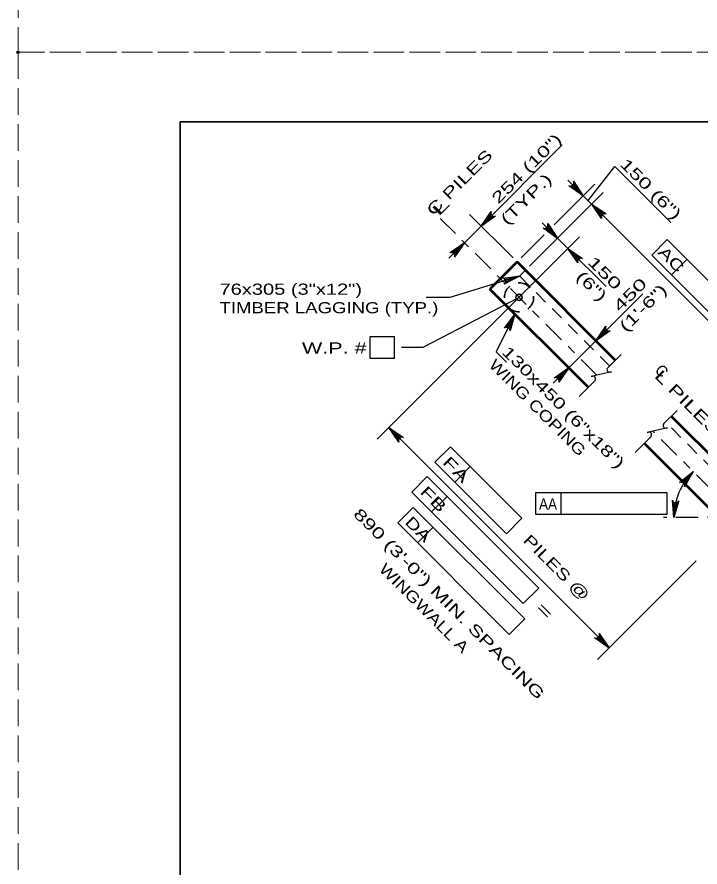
# Model space of a CAD drawing. Extents: x -6.4 to 73.1, y -66 to 0.
# Drawn here: x -0.01 to 7.36, y -30.79 to -21.62 of the extents above; entities that cross this region are included whole.
import ezdxf
from ezdxf.enums import TextEntityAlignment as Align

# ---------------------------------------------------------------- set-up
doc = ezdxf.new("R2010")
doc.units = 0
doc.header["$LTSCALE"] = 0.048
doc.header["$PDMODE"] = 32
doc.header["$PDSIZE"] = 0.024
for name, pattern in [('DOT_DASHED', [7.7, 5, -1.2, 0.3, -1.2]), ('LONG_DASHED', [7.5, 6, -1.5]), ('MEDIUM_DASHED', [4.5, 3, -1.5])]:
    doc.linetypes.add(name, pattern=pattern)
for name, color, linetype, lineweight in [('1', 7, 'Continuous', 13), ('2', 7, 'Continuous', 53), ('4', 7, 'Continuous', 25), ('5', 7, 'Continuous', 25), ('52', 7, 'Continuous', 25), ('63', 7, 'LONG_DASHED', 13)]:
    doc.layers.add(name, color=color, linetype=linetype, lineweight=lineweight)
doc.layers.add('62', color=7, linetype='Continuous')

msp = doc.modelspace()

# ---------------------------------------------------------------- hatches: boundary and pattern name
at = {"layer": '5'}
for points in [[(6.03192, -23.44992), (6.00408, -23.47775), (6.1015, -23.54733)], [(6.28942, -23.70742), (6.26158, -23.73525), (6.192, -23.63775)], [(5.06817, -23.77758), (5.096, -23.80542), (4.9985, -23.875)], [(5.75425, -23.9085), (5.72642, -23.93633), (5.82383, -24.00592)], [(4.72092, -24.12475), (4.74875, -24.15267), (4.81833, -24.05517)], [(6.03258, -24.18692), (6.00475, -24.21475), (5.93517, -24.11733)], [(5.414, -24.41575), (5.29817, -24.44083), (5.30392, -24.45958)], [(6.30575, -25.01517), (6.33358, -25.043), (6.23617, -25.11258)], [(5.84642, -25.4745), (5.87425, -25.50233), (5.94383, -25.40492)], [(4.09958, -26.11992), (4.07175, -26.14775), (4.00217, -26.05033)], [(6.31, -28.33033), (6.28217, -28.35817), (6.37958, -28.42775)]]:
    msp.add_hatch(color=256, dxfattribs=at).paths.add_polyline_path(points)

# ---------------------------------------------------------------- linework, layer by layer
at = {"layer": '1', "lineweight": 35}
msp.add_lwpolyline([(1.75, -43.25), (33.25, -43.25), (33.25, -22.75), (1.75, -22.75)], close=True, dxfattribs=at)
at = {"layer": '2'}
for p, q in [((5.38617, -24.26267), (5.09383, -24.55492)), ((6.446, -25.3225), (5.38617, -24.26267)), ((6.15375, -25.61483), (5.09383, -24.55492)), ((7.85033, -26.72683), (7.05042, -25.92692)), ((7.67908, -27.14017), (6.75817, -26.21925))]:
    msp.add_line(p, q, dxfattribs=at)
at = {"layer": '4', "linetype": 'MEDIUM_DASHED', "lineweight": 35}
for p, q in [((5.47667, -24.35308), (5.414, -24.41575)), ((6.38342, -25.38517), (5.414, -24.41575)), ((8.01717, -27.01883), (6.98783, -25.98958))]:
    msp.add_line(p, q, dxfattribs=at)
msp.add_circle((5.40786, -24.64467), 0.15748, dxfattribs=at)
at = {"layer": '5'}
for p, q in [((4.99858, -23.87508), (5.87433, -22.999)), ((6.10142, -23.54733), (5.9345, -23.38025)), ((5.78592, -23.86292), (6.22683, -23.422)), ((5.52017, -24.30958), (6.31725, -23.5125)), ((6.31033, -23.75608), (6.1015, -23.54733)), ((8.56567, -26.0115), (6.192, -23.63783)), ((5.34267, -24.21917), (4.87325, -23.74975)), ((6.30333, -23.74917), (6.38683, -23.83267)), ((5.82383, -24.00592), (5.65683, -23.83892)), ((4.81833, -24.05517), (4.9985, -23.875)), ((5.52017, -24.30958), (5.94908, -23.88067)), ((6.06042, -23.992), (3.87692, -26.17558)), ((5.42975, -24.21917), (5.67883, -23.97)), ((5.82383, -24.00592), (5.93517, -24.11733)), ((7.00617, -24.02192), (6.83917, -24.189)), ((7.00617, -24.02192), (8.20883, -25.22458)), ((4.81833, -24.05517), (4.65133, -24.22225)), ((5.93517, -24.11733), (6.34642, -24.52858)), ((6.83917, -24.189), (8.04175, -25.39158)), ((7.22, -24.23583), (7.053, -24.40283)), ((6.23617, -25.11258), (6.74317, -24.6055)), ((3.80008, -25.30442), (3.80008, -25.06817)), ((3.80008, -25.06817), (4.06375, -25.06817)), ((4.06375, -25.30442), (4.06375, -25.06817)), ((5.94383, -25.40492), (6.23617, -25.11258)), ((6.21858, -25.095), (6.36142, -25.23783)), ((4.06375, -25.30442), (3.80008, -25.30442)), ((6.50833, -25.26017), (6.36492, -25.40367)), ((6.50833, -25.26017), (6.36492, -25.40367)), ((5.94383, -25.40492), (5.77683, -25.57192)), ((5.92625, -25.38733), (6.06908, -25.53017)), ((6.2275, -25.541), (6.05475, -25.71383)), ((6.2275, -25.541), (6.05475, -25.71383)), ((7.11308, -25.86425), (6.96967, -26.00767)), ((7.11308, -25.86425), (6.96967, -26.00767)), ((6.37958, -28.42775), (4.00217, -26.05033)), ((6.83233, -26.145), (6.6595, -26.31783)), ((6.83233, -26.145), (6.6595, -26.31783)), ((4.66667, -26.25692), (4.49967, -26.42392)), ((4.66667, -26.25692), (5.4385, -27.02875)), ((4.49967, -26.42392), (5.2715, -27.19575)), ((4.8805, -26.47075), (4.7135, -26.63775)), ((4.41717, -26.57933), (4.25017, -26.74642)), ((4.41717, -26.57933), (5.61983, -27.782)), ((4.25017, -26.74642), (5.45275, -27.949)), ((5.58958, -26.7525), (7.00158, -26.7525)), ((5.58958, -26.98875), (5.58958, -26.7525)), ((5.86333, -26.98875), (5.86333, -26.7525)), ((7.00158, -26.7525), (7.00158, -26.98875)), ((4.631, -26.79325), (4.464, -26.96025)), ((4.26608, -26.91283), (4.09908, -27.07983)), ((4.26608, -26.91283), (5.46875, -28.1155)), ((5.4385, -27.02875), (5.2715, -27.19575)), ((7.00158, -26.98875), (5.58958, -26.98875)), ((4.09908, -27.07983), (5.30175, -28.2825)), ((4.48, -27.12667), (4.31292, -27.29375)), ((7.31792, -27.48942), (6.25442, -28.553)), ((5.61983, -27.782), (5.45275, -27.949)), ((5.46875, -28.1155), (5.30175, -28.2825))]:
    msp.add_line(p, q, dxfattribs=at)
at = {"layer": '5', "linetype": 'DOT_DASHED'}
for p, q in [((6.24733, -25.48417), (4.55517, -23.792)), ((7.87417, -27.111), (6.8515, -26.08833)), ((18.68125, -27.02208), (6.96517, -27.02208))]:
    msp.add_line(p, q, dxfattribs=at)
at = {"layer": '5'}
for points in [[(6.15517, -23.60092), (6.44242, -23.2335), (7.046, -23.83692)], [(6.10142, -23.54733), (5.94492, -23.44017), (5.96217, -23.44325), (5.97625, -23.43967), (5.98658, -23.43233), (5.99392, -23.422), (5.9975, -23.40792), (5.99442, -23.39075), (6.10142, -23.54733), (5.9975, -23.40792), (5.99392, -23.422), (6.10142, -23.54733), (5.98658, -23.43233), (5.97625, -23.43967), (6.10142, -23.54733), (5.96217, -23.44325)], [(6.192, -23.63783), (6.3485, -23.74492), (6.33133, -23.74183), (6.31725, -23.74542), (6.30692, -23.75275), (6.29958, -23.76308), (6.296, -23.77717), (6.29908, -23.79433), (6.192, -23.63783), (6.296, -23.77717), (6.29958, -23.76308), (6.192, -23.63783), (6.30692, -23.75275), (6.31725, -23.74542), (6.192, -23.63783), (6.33133, -23.74183)], [(4.99858, -23.87508), (5.10567, -23.7185), (5.1025, -23.73575), (5.10617, -23.74983), (5.1135, -23.76017), (5.12383, -23.7675), (5.13792, -23.77108), (5.15508, -23.76792), (4.99858, -23.87508), (5.13792, -23.77108), (5.12383, -23.7675), (4.99858, -23.87508), (5.1135, -23.76017), (5.10617, -23.74983), (4.99858, -23.87508), (5.1025, -23.73575)], [(5.82383, -24.00592), (5.66733, -23.89883), (5.6845, -23.90192), (5.69858, -23.89833), (5.70892, -23.891), (5.71625, -23.88067), (5.71983, -23.86658), (5.71675, -23.84942), (5.82383, -24.00592), (5.71983, -23.86658), (5.71625, -23.88067), (5.82383, -24.00592), (5.70892, -23.891), (5.69858, -23.89833), (5.82383, -24.00592), (5.6845, -23.90192)], [(4.81833, -24.05517), (4.71125, -24.21175), (4.71442, -24.1945), (4.71075, -24.18042), (4.70342, -24.17008), (4.69308, -24.16275), (4.679, -24.15917), (4.66183, -24.16233), (4.81833, -24.05517), (4.679, -24.15917), (4.69308, -24.16275), (4.81833, -24.05517), (4.70342, -24.17008), (4.71075, -24.18042), (4.81833, -24.05517), (4.71442, -24.1945)], [(5.93517, -24.11733), (6.09167, -24.22442), (6.0745, -24.22133), (6.06042, -24.22492), (6.05008, -24.23225), (6.04275, -24.24258), (6.03917, -24.25667), (6.04225, -24.27383), (5.93517, -24.11733), (6.03917, -24.25667), (6.04275, -24.24258), (5.93517, -24.11733), (6.05008, -24.23225), (6.06042, -24.22492), (5.93517, -24.11733), (6.0745, -24.22133)], [(5.414, -24.41575), (4.65892, -24.64608), (4.40542, -24.64608)], [(5.414, -24.41575), (5.24592, -24.50358), (5.25675, -24.48983), (5.26017, -24.47575), (5.25858, -24.46317), (5.25283, -24.45183), (5.24217, -24.442), (5.2255, -24.43675), (5.414, -24.41575), (5.24217, -24.442), (5.25283, -24.45183), (5.414, -24.41575), (5.25858, -24.46317), (5.26017, -24.47575), (5.414, -24.41575), (5.25675, -24.48983)], [(5.40783, -24.64467), (4.36992, -25.18608), (4.13775, -25.18608)], [(5.36333, -24.82442), (5.16117, -25.23308), (5.27225, -25.344)], [(6.23617, -25.11258), (6.34325, -24.95608), (6.34017, -24.97325), (6.34375, -24.98733), (6.35108, -24.99767), (6.36142, -25.005), (6.3755, -25.00858), (6.39267, -25.0055), (6.23617, -25.11258), (6.3755, -25.00858), (6.36142, -25.005), (6.23617, -25.11258), (6.35108, -24.99767), (6.34375, -24.98733), (6.23617, -25.11258), (6.34017, -24.97325)], [(5.94383, -25.40492), (5.83675, -25.56142), (5.83983, -25.54425), (5.83625, -25.53017), (5.82892, -25.51983), (5.81858, -25.5125), (5.8045, -25.50892), (5.78733, -25.512), (5.94383, -25.40492), (5.8045, -25.50892), (5.81858, -25.5125), (5.94383, -25.40492), (5.82892, -25.51983), (5.83625, -25.53017), (5.94383, -25.40492), (5.83983, -25.54425)], [(6.39233, -25.45117), (6.40608, -25.44792), (6.1845, -25.4985), (6.19933, -25.49517)], [(6.39233, -25.45117), (6.40608, -25.44792), (6.1845, -25.4985), (6.19933, -25.49517)], [(4.00217, -26.05033), (4.15867, -26.15742), (4.1415, -26.15433), (4.12742, -26.15792), (4.11708, -26.16525), (4.10975, -26.17558), (4.10617, -26.18967), (4.10925, -26.20683), (4.00217, -26.05033), (4.10617, -26.18967), (4.10975, -26.17558), (4.00217, -26.05033), (4.11708, -26.16525), (4.12742, -26.15792), (4.00217, -26.05033), (4.1415, -26.15433)], [(6.99708, -26.05525), (7.01083, -26.052), (6.78925, -26.10258), (6.80408, -26.09917)], [(6.99708, -26.05525), (7.01083, -26.052), (6.78925, -26.10258), (6.80408, -26.09917)], [(7.28725, -26.52408), (7.19367, -26.68908), (7.19542, -26.67167), (7.19058, -26.658), (7.18242, -26.64825), (7.1715, -26.64183), (7.15717, -26.63942), (7.14025, -26.644), (7.28725, -26.52408), (7.15717, -26.63942), (7.1715, -26.64183), (7.28725, -26.52408), (7.18242, -26.64825), (7.19058, -26.658), (7.28725, -26.52408), (7.19542, -26.67167)], [(7.0795, -27.02233), (7.06367, -26.83333), (7.07217, -26.84867), (7.08383, -26.85725), (7.096, -26.86075), (7.10867, -26.85983), (7.12183, -26.85375), (7.13317, -26.8405), (7.0795, -27.02233), (7.12183, -26.85375), (7.10867, -26.85983), (7.0795, -27.02233), (7.096, -26.86075), (7.08383, -26.85725), (7.0795, -27.02233), (7.07217, -26.84867)], [(6.37958, -28.42775), (6.22308, -28.32067), (6.24025, -28.32375), (6.25433, -28.32017), (6.26467, -28.31283), (6.272, -28.3025), (6.27558, -28.28842), (6.2725, -28.27125), (6.37958, -28.42775), (6.27558, -28.28842), (6.272, -28.3025), (6.37958, -28.42775), (6.26467, -28.31283), (6.25433, -28.32017), (6.37958, -28.42775), (6.24025, -28.32375)]]:
    msp.add_lwpolyline(points, dxfattribs=at)
for points in [[(6.03192, -23.44992), (6.00408, -23.47775), (6.1015, -23.54733)], [(6.28942, -23.70742), (6.26158, -23.73525), (6.192, -23.63775)], [(5.06817, -23.77758), (5.096, -23.80542), (4.9985, -23.875)], [(5.75425, -23.9085), (5.72642, -23.93633), (5.82383, -24.00592)], [(4.72092, -24.12475), (4.74875, -24.15267), (4.81833, -24.05517)], [(6.03258, -24.18692), (6.00475, -24.21475), (5.93517, -24.11733)], [(5.414, -24.41575), (5.29817, -24.44083), (5.30392, -24.45958)], [(6.30575, -25.01517), (6.33358, -25.043), (6.23617, -25.11258)], [(5.84642, -25.4745), (5.87425, -25.50233), (5.94383, -25.40492)], [(4.09958, -26.11992), (4.07175, -26.14775), (4.00217, -26.05033)], [(6.31, -28.33033), (6.28217, -28.35817), (6.37958, -28.42775)]]:
    msp.add_lwpolyline(points, close=True, dxfattribs=at)
at = {"layer": '5', "lineweight": 35}
msp.add_circle((5.40786, -24.64467), 0.03402, dxfattribs=at)
at = {"layer": '5'}
for centre, radius, start, end in [((6.38502, -25.42373), 0.02841, 135, 285), ((6.38503, -25.42373), 0.02841, 135, 285), ((6.20571, -25.52285), 0.02841, 320.32859, 102.86724), ((6.20571, -25.52285), 0.02841, 320.32859, 102.86724), ((6.9898, -26.02778), 0.02841, 135, 285), ((6.9898, -26.02778), 0.02841, 135, 285), ((6.81048, -26.1269), 0.02841, 320.32859, 102.86724), ((6.81049, -26.1269), 0.02841, 320.32859, 102.86724), ((7.78013, -27.02209), 0.70061, 134.70069, 179.99908)]:
    msp.add_arc(centre, radius, start, end, dxfattribs=at)
at = {"layer": '52'}
msp.add_lwpolyline([(5.36333, -24.82442), (5.312, -25.007), (5.30942, -24.98975), (5.3015, -24.9775), (5.29125, -24.97008), (5.27917, -24.96642), (5.26467, -24.96758), (5.24933, -24.976), (5.36333, -24.82442), (5.26467, -24.96758), (5.27917, -24.96642), (5.36333, -24.82442), (5.29125, -24.97008), (5.3015, -24.9775), (5.36333, -24.82442), (5.30942, -24.98975)], dxfattribs=at)
at = {"layer": '62'}
msp.add_point((0, -22), dxfattribs=at)
at = {"layer": '63'}
for points in [[(0, -22), (34, -22), (34, 0), (0, 0)], [(0, -44), (34, -44), (34, -22), (0, -22)]]:
    msp.add_lwpolyline(points, close=True, dxfattribs=at)

# ---------------------------------------------------------------- texts
at = {"layer": '5'}
for s, rotation, width, p in [('254 (10")', 45, 1.5, (5.53091, -23.29701)), ('(TYP.)', 45, 1.5, (5.52545, -23.62655)), ('L', 45, 2.1, (4.60399, -23.71076)), ('AC', 314.938, 1.4, (7.01005, -24.2777)), ('150', 315, 1.6, (6.29041, -24.42391)), ('(6")', 315, 1.5, (6.14907, -24.56541)), ('450', 45, 1.6, (6.64682, -24.65884)), ('(1\'-6")', 45, 1.5, (6.78824, -24.80026)), ('FA', 314.938, 1.55, (4.68471, -26.54487)), ('FB', 314.938, 1.55, (4.44055, -26.86495)), ('890 (3\'-0") MIN. SPACING', 315, 1.5, (4.61074, -27.99457)), ('DA', 314.938, 1.4, (4.27579, -27.18979)), ('PILES @', 314.938, 1.4, (5.77063, -27.60358)), ('WINGWALL A', 315, 1.25, (4.33966, -28.03982)), ('=', 314.938, 1.85, (5.64053, -28.06908))]:
    msp.add_text(s, height=0.12, rotation=rotation, dxfattribs=dict(at, width=width)).set_placement(p, align=Align.CENTER)
for s, rotation, width, p in [('C PILES', 45, 1.5, (4.48075, -23.77367)), ('150 (6")', 315, 1.5, (6.48792, -23.21683)), ('130x450 (6"x18")', 315, 1.45, (5.21333, -25.24317)), ('WING COPING', 315, 1.25, (5.07192, -25.38458)), ('L PILES', 315, 1.55, (6.86058, -25.50108))]:
    msp.add_text(s, height=0.12, rotation=rotation, dxfattribs=dict(at, width=width)).set_placement(p)
for s, width, p in [('76x305 (3"x12")', 1.35, (2.17383, -24.6165)), ('TIMBER LAGGING (TYP.)', 1.25, (2.17383, -24.8165))]:
    msp.add_text(s, height=0.12, dxfattribs=dict(at, width=width)).set_placement(p)
for s, width, p in [('W.P. # ', 1.45, (3.44512, -25.25117)), ('AA', 0.9, (5.72042, -26.9345))]:
    msp.add_text(s, height=0.12, dxfattribs=dict(at, width=width)).set_placement(p, align=Align.CENTER)
msp.add_text('C', height=0.12, rotation=315, dxfattribs=at).set_placement((6.86425, -25.439))

doc.saveas('drawing.dxf')
